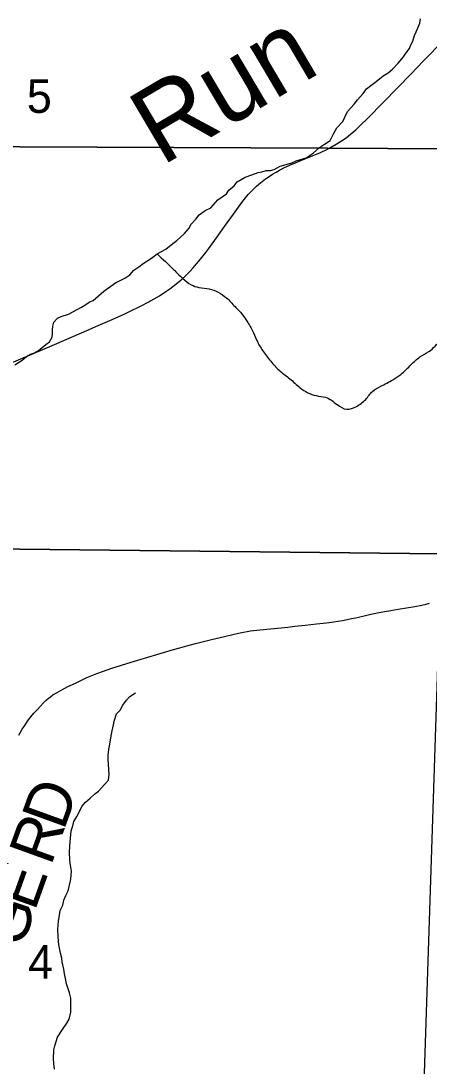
# Model space of a CAD drawing. Extents: x 0 to 34, y 0 to 22.
# Drawn here: x 23.787 to 24.295, y 17.999 to 19.3 of the extents above; entities that cross this region are included whole.
import ezdxf

# ---------------------------------------------------------------- set-up
doc = ezdxf.new("R2010")
doc.units = 0
for name, color, linetype in [('GM_X_Corporation', 7, 'Continuous'), ('GM_X_Minor_River', 7, 'Continuous'), ('GM_X_Minor_River_Text', 7, 'Continuous'), ('GM_X_Section_Text', 7, 'Continuous'), ('GM_X_State_Route', 7, 'Continuous'), ('GM_X_Township_Road', 7, 'Continuous'), ('GM_X_Township_Road_Text', 7, 'Continuous')]:
    doc.layers.add(name, color=color, linetype=linetype)

msp = doc.modelspace()

# ---------------------------------------------------------------- linework, layer by layer
at = {"layer": 'GM_X_Corporation'}
for points in [[(25.4, 19.0068), (25.4, 20.4), (21.2921, 20.4), (21.2757, 19.6748), (21.2742, 19.6071), (21.273, 19.5535), (21.2652, 19.1913), (21.5297, 19.1865), (21.7744, 19.1817), (21.8956, 19.1793), (22.6423, 19.1645), (23.3329, 19.1508), (23.5499, 19.1465), (23.786, 19.1434), (24.169, 19.1418), (24.3186, 19.1409), (24.3186, 19.0261), (24.5766, 19.0222)], [(23.3052, 19.6529), (24.3281, 19.637), (24.3248, 19.5084), (24.3084, 18.6368), (23.3004, 18.648)], [(23.3004, 18.648), (24.3084, 18.6368), (24.3059, 18.5094), (24.2773, 17.6357), (23.2763, 17.6399)], [(25.4, 18.296), (25.4, 18.4978), (24.3059, 18.5094), (24.2773, 17.6357), (24.2765, 17.4936), (25.3807, 17.4896)]]:
    msp.add_lwpolyline(points, close=True, dxfattribs=at)
msp.add_lwpolyline([(25.4, 14.4307), (25.4, 19.0068), (24.5766, 19.0222), (24.3186, 19.0261), (24.3186, 19.1409), (24.169, 19.1418), (23.786, 19.1434), (23.5499, 19.1465), (23.3329, 19.1508), (22.6423, 19.1645), (21.8956, 19.1793), (21.7744, 19.1817), (21.5297, 19.1865), (21.2652, 19.1913), (20.8916, 19.1966), (20.254, 19.2058), (20.2471, 18.8539), (20.2208, 16.9558), (20.1987, 15.2691)], dxfattribs=at)
at = {"layer": 'GM_X_Minor_River'}
for points in [[(24.1099, 19.1194), (24.1174, 19.1212), (24.1242, 19.1235), (24.1299, 19.1258), (24.1424, 19.1296), (24.1511, 19.1353), (24.1587, 19.1426), (24.164, 19.1456), (24.1719, 19.1513), (24.1761, 19.1593), (24.1802, 19.1669), (24.1878, 19.1749), (24.1904, 19.1802), (24.1938, 19.1874), (24.2021, 19.1962), (24.2063, 19.2019), (24.2131, 19.2095), (24.2173, 19.2156), (24.2226, 19.2194), (24.2275, 19.2232), (24.2335, 19.2278), (24.2381, 19.2316), (24.2442, 19.2354), (24.2495, 19.24), (24.2566, 19.2472), (24.2634, 19.2552), (24.2665, 19.2601), (24.271, 19.2658), (24.2725, 19.2704), (24.2751, 19.2749), (24.277, 19.2818), (24.2793, 19.2863), (24.2838, 19.297), (24.2845, 19.3027)], [(24.0166, 19.0641), (24.0238, 19.0675), (24.0325, 19.0774), (24.0431, 19.0846), (24.0461, 19.0892), (24.0525, 19.0949), (24.0563, 19.0995), (24.0662, 19.1056), (24.0745, 19.1086), (24.0825, 19.1113), (24.087, 19.1121), (24.0923, 19.1136), (24.098, 19.114), (24.1026, 19.1151), (24.1099, 19.1194)], [(23.7796, 18.8718), (23.7887, 18.8779), (23.7943, 18.8825), (23.7993, 18.8852), (23.8042, 18.8867), (23.8091, 18.8897), (23.8182, 18.8974), (23.8228, 18.9004), (23.8262, 18.9065), (23.8265, 18.9111), (23.8265, 18.9156), (23.8272, 18.9202), (23.8284, 18.9251), (23.8329, 18.93), (23.8375, 18.932), (23.8466, 18.935), (23.8519, 18.9377), (23.8625, 18.9438), (23.867, 18.9461), (23.8723, 18.9499), (23.8772, 18.9522), (23.8905, 18.9636), (23.9049, 18.9739), (23.9106, 18.9769), (23.9166, 18.98), (23.9227, 18.9841), (23.9276, 18.9898), (23.9341, 18.994), (23.9394, 18.9982), (23.9496, 19.0047), (23.9568, 19.01), (23.9632, 19.0135), (23.9678, 19.0157), (23.9765, 19.023), (23.9814, 19.0268), (23.9909, 19.0352), (23.9965, 19.042), (23.9988, 19.0466), (24.0048, 19.0534), (24.009, 19.0587), (24.0166, 19.0641)], [(23.8474, 18.0574), (23.8492, 18.0662), (23.8496, 18.0715), (23.8496, 18.0764), (23.8492, 18.0836), (23.8476, 18.0905), (23.8442, 18.1015), (23.843, 18.106), (23.8415, 18.114), (23.8407, 18.1197), (23.8388, 18.1288), (23.838, 18.1334), (23.8364, 18.1398), (23.8345, 18.1501), (23.8341, 18.1546), (23.8337, 18.1603), (23.8333, 18.1694), (23.834, 18.1797), (23.8348, 18.1842), (23.8363, 18.1926), (23.8393, 18.1994), (23.8408, 18.2055), (23.843, 18.2116), (23.846, 18.2173), (23.8475, 18.2226), (23.849, 18.2295), (23.8498, 18.2359), (23.8501, 18.2416), (23.8494, 18.2469), (23.8486, 18.2515), (23.8482, 18.2568), (23.8478, 18.2644), (23.8481, 18.2731), (23.8485, 18.2777), (23.8489, 18.283), (23.85, 18.2921), (23.8518, 18.2982), (23.8533, 18.3035), (23.8567, 18.3096), (23.8594, 18.3145), (23.8631, 18.3221), (23.8677, 18.3275), (23.8734, 18.3328), (23.8787, 18.3377), (23.884, 18.3412), (23.8919, 18.3499), (23.8964, 18.3549), (23.8972, 18.3625), (23.8968, 18.3678), (23.8964, 18.375), (23.896, 18.3811), (23.8959, 18.386), (23.8967, 18.3932), (23.8982, 18.4023), (23.8997, 18.4103), (23.9008, 18.4164), (23.9026, 18.424), (23.9034, 18.4285), (23.9064, 18.4377), (23.9106, 18.4422), (23.9143, 18.4483), (23.9185, 18.4544), (23.923, 18.4593), (23.9298, 18.4639)], [(23.829, 17.9955), (23.8282, 18.0023), (23.8278, 18.008), (23.8281, 18.0194), (23.8293, 18.0244), (23.8326, 18.035), (23.8391, 18.0445), (23.8443, 18.0525), (23.8474, 18.0574)]]:
    msp.add_lwpolyline(points, dxfattribs=at)
msp.add_spline([(23.9568, 19.01), (23.9772, 18.9906), (23.9888, 18.9794), (23.9992, 18.9716), (24.0088, 18.9683), (24.0217, 18.9666), (24.0328, 18.9623), (24.0432, 18.9552), (24.0537, 18.9444), (24.063, 18.9343), (24.0697, 18.9245), (24.0767, 18.9117), (24.0819, 18.9), (24.089, 18.8883), (24.0995, 18.8748), (24.1099, 18.864), (24.1219, 18.8547), (24.1346, 18.8435), (24.1443, 18.8372), (24.1546, 18.8336), (24.1664, 18.8315), (24.1807, 18.8226), (24.1929, 18.8167), (24.2039, 18.8196), (24.2163, 18.8289), (24.2249, 18.8389), (24.235, 18.8452), (24.2501, 18.8534), (24.2599, 18.86), (24.273, 18.8724), (24.2838, 18.8817), (24.2948, 18.8884), (24.3097, 18.9031), (24.3209, 18.9166), (24.3351, 18.929), (24.3514, 18.9357), (24.3608, 18.9378), (24.3722, 18.9395), (24.3874, 18.9416), (24.3994, 18.9491), (24.4099, 18.958), (24.4209, 18.9635), (24.4306, 18.969), (24.4446, 18.976), (24.4583, 18.9782), (24.4704, 18.9791)], degree=3, dxfattribs=at)
at = {"layer": 'GM_X_State_Route'}
for points in [[(24.1437, 19.1295), (24.16, 19.1362), (24.1679, 19.1401), (24.1746, 19.1436), (24.1795, 19.1464), (24.1861, 19.1506), (24.1918, 19.1546), (24.1975, 19.1589), (24.2039, 19.1645), (24.2108, 19.171), (24.2183, 19.1782), (24.239, 19.1991), (24.2726, 19.2337), (24.2884, 19.2502), (24.313, 19.2758), (24.3256, 19.2893), (24.3395, 19.3041)], [(23.7536, 18.8651), (23.8175, 18.8923), (23.8533, 18.9077), (23.8692, 18.9145), (23.8835, 18.9208), (23.901, 18.9285), (23.9166, 18.9355), (23.9207, 18.9374), (23.9379, 18.9459), (23.9457, 18.9499), (23.9529, 18.954), (23.9597, 18.958), (23.9652, 18.9616), (23.9726, 18.9667), (23.9763, 18.9695), (23.9821, 18.974), (23.9866, 18.9779), (23.9924, 18.9832), (23.9976, 18.9883), (24.0016, 18.9926), (24.0058, 18.9975), (24.0108, 19.0035), (24.0174, 19.0117), (24.0211, 19.0167), (24.0306, 19.0298), (24.0408, 19.0441), (24.0517, 19.0594), (24.06, 19.0711), (24.0634, 19.0756), (24.0666, 19.0796), (24.0702, 19.0839), (24.0737, 19.0877), (24.0806, 19.0944), (24.0834, 19.0968), (24.0917, 19.1033), (24.0961, 19.1064), (24.1005, 19.1093), (24.1047, 19.1118), (24.109, 19.1142), (24.1146, 19.117), (24.1228, 19.1208), (24.1296, 19.1237), (24.1358, 19.1263), (24.1437, 19.1295)]]:
    msp.add_lwpolyline(points, dxfattribs=at)
at = {"layer": 'GM_X_Township_Road'}
msp.add_lwpolyline([(23.7847, 18.4111), (23.789, 18.4184), (23.792, 18.423), (23.7956, 18.4284), (23.7997, 18.4337), (23.8035, 18.4384), (23.8073, 18.4425), (23.8115, 18.4471), (23.815, 18.451), (23.8183, 18.4541), (23.8213, 18.4568), (23.824, 18.4589), (23.8272, 18.4611), (23.8325, 18.4643), (23.8381, 18.4674), (23.8458, 18.4715), (23.855, 18.4759), (23.8693, 18.4826), (23.8755, 18.4852), (23.8819, 18.4877), (23.8889, 18.4903), (23.9004, 18.4942), (23.9126, 18.4981), (23.9243, 18.5017), (23.9771, 18.5175), (23.9852, 18.5198), (23.9939, 18.5222), (24.0045, 18.525), (24.0244, 18.53), (24.0408, 18.534), (24.051, 18.5365), (24.0581, 18.5381), (24.0641, 18.5392), (24.0689, 18.5401), (24.0728, 18.5407), (24.0844, 18.5421), (24.0978, 18.5434), (24.1111, 18.5446), (24.1195, 18.5454), (24.1282, 18.5465), (24.1411, 18.548), (24.1551, 18.5495), (24.1675, 18.551), (24.1767, 18.5522), (24.1819, 18.5529), (24.1874, 18.5538), (24.1934, 18.5549), (24.1987, 18.5561), (24.2036, 18.5571), (24.2073, 18.5579), (24.2144, 18.5596), (24.2228, 18.5615), (24.2309, 18.5632), (24.2398, 18.5649), (24.2477, 18.5662), (24.2566, 18.5677), (24.2671, 18.5695), (24.2773, 18.5712), (24.286, 18.573), (24.2916, 18.5742), (24.2957, 18.5752)], dxfattribs=at)

# ---------------------------------------------------------------- texts
at = {"layer": 'GM_X_Minor_River_Text'}
msp.add_text('Run', height=0.0947, rotation=30.5622, dxfattribs=at).set_placement((23.9622, 19.1186))
at = {"layer": 'GM_X_Section_Text'}
for s, p in [('5', (23.7946, 19.1855)), ('4', (23.7962, 18.1078))]:
    msp.add_text(s, height=0.0419, rotation=0, dxfattribs=at).set_placement(p)
at = {"layer": 'GM_X_Township_Road_Text'}
for s, rotation, p in [('D', 70.0605, (23.8405, 18.2912)), ('R', 70.0702, (23.8246, 18.2473)), ('E', 70.3073, (23.8044, 18.1909)), ('G', 71.6342, (23.7887, 18.1438))]:
    msp.add_text(s, height=0.0568, rotation=rotation, dxfattribs=at).set_placement(p)

doc.saveas('drawing.dxf')
